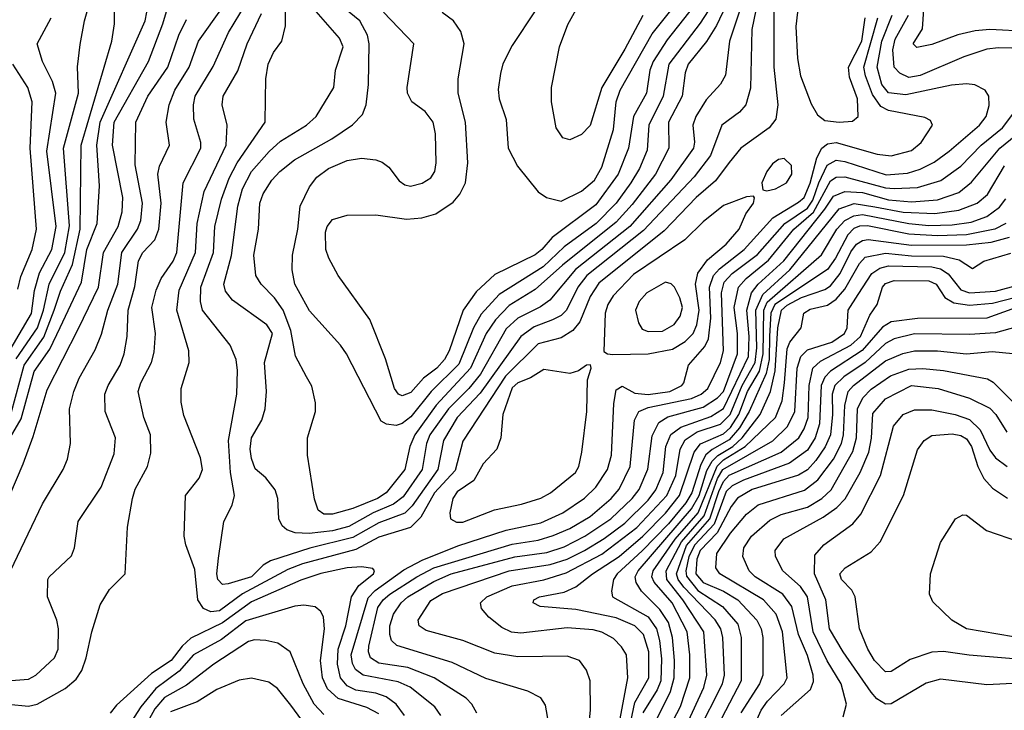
# Model space of a CAD drawing. Extents: x 997028 to 1115134, y 536408 to 618974.
# Tile 323 of 473: x 1032444 to 1035845, y 604853 to 607239. Entities that reach past the tile are written whole.
import ezdxf

# ---------------------------------------------------------------- set-up
doc = ezdxf.new("R2010")
doc.units = 0

msp = doc.modelspace()

# ---------------------------------------------------------------- linework, layer by layer
at = {"layer": '0CON10XD'}
for points in [[(1034985.9, 607435), (1034895.6, 607165), (1034882.6, 607047.4), (1034865, 607015.7), (1034815, 606961.5), (1034779.5, 606905), (1034769, 606875), (1034775.6, 606815.6), (1034771.3, 606795), (1034693.9, 606686.1), (1034551.8, 606525), (1034364.5, 606375.5), (1034275, 606270.4), (1034242.9, 606247.1), (1034165, 606208.2), (1034125, 606170.8), (1034036.1, 606015), (1033995.4, 605964.6), (1033925.2, 605894.8), (1033861.4, 605805), (1033849.6, 605775), (1033834.6, 605685), (1033769.3, 605590.7), (1033735.1, 605564.9), (1033665, 605535.3), (1033581.6, 605488.4), (1033525, 605472.8), (1033444.6, 605464.6), (1033395.9, 605465.9), (1033367, 605477), (1033351.1, 605491.1), (1033340, 605515), (1033336.5, 605585), (1033327.3, 605615), (1033295, 605656.7), (1033257.4, 605687.4), (1033245, 605723.3), (1033240.8, 605755), (1033244.7, 605795), (1033280.9, 605855), (1033292.6, 605895), (1033297, 605955), (1033290, 606055), (1033317.5, 606155), (1033298.5, 606185), (1033179.6, 606269.6), (1033155, 606300.6), (1033149.2, 606325), (1033175.7, 606424.3), (1033197.4, 606595), (1033214.2, 606655), (1033245.6, 606714.4), (1033306.1, 606783.9), (1033345, 606818.8), (1033435.5, 606875), (1033468.5, 606905), (1033530, 607005), (1033535.7, 607064.3), (1033561.2, 607145), (1033549.6, 607175), (1033444.3, 607295)], [(1034225, 607270), (1034145, 607150), (1034113.1, 607086.9), (1034105, 607052.5), (1034097.2, 606997.2), (1034100, 606965), (1034124.6, 606894.6), (1034131.2, 606795), (1034163.3, 606733.3), (1034235, 606644), (1034264.5, 606624.5), (1034315, 606612.5), (1034385, 606646.9), (1034430, 606685), (1034455, 606729.5), (1034495, 606860), (1034504.5, 606955), (1034518.1, 606995), (1034629.5, 607190.5), (1034793.3, 607396.7)], [(1032415, 605879.7), (1032459.7, 606045), (1032528.1, 606141.9), (1032563.2, 606235), (1032585, 606301.6), (1032626.6, 606393.4), (1032653.7, 606515), (1032656.6, 606805), (1032763, 607165), (1032771.8, 607225), (1032771.1, 607355)], [(1032432.5, 606067.5), (1032505.5, 606175), (1032527.2, 606235), (1032546.7, 606325), (1032600, 606435), (1032616.4, 606526.4), (1032595.7, 606795), (1032647.3, 606985), (1032644.3, 607075.7), (1032653.7, 607153.7), (1032668.1, 607235), (1032699.8, 607345)], [(1034994, 607305), (1034973.8, 607205), (1034968.1, 607001.9), (1034952, 606945), (1034930.3, 606919.7), (1034870, 606875), (1034830.4, 606769.6), (1034774.3, 606695.7), (1034599.4, 606510.6), (1034403.6, 606355), (1034372.4, 606315), (1034333.3, 606235), (1034315, 606217.1), (1034285, 606202.6), (1034221.6, 606178.4), (1034175, 606144), (1034035, 605948.7), (1033955.5, 605865), (1033907.7, 605785), (1033888.7, 605685), (1033800.5, 605559.5), (1033775, 605533.9), (1033685, 605500.8), (1033595, 605449.8), (1033446.8, 605413.2), (1033310.8, 605369.2), (1033285.4, 605354.6), (1033245, 605314.9), (1033165, 605290.3), (1033145, 605288.2), (1033129.3, 605305), (1033125.8, 605325), (1033131.4, 605378.6), (1033149.6, 605505), (1033177.8, 605562.2), (1033186.3, 605595), (1033172.6, 605675), (1033165.5, 605785), (1033194.6, 605945), (1033196.7, 606026.7), (1033192.1, 606065), (1033171.8, 606115), (1033076.2, 606235), (1033069.1, 606265), (1033069.8, 606315), (1033113.6, 606435), (1033119, 606525), (1033141.6, 606618.4), (1033168.1, 606691.9), (1033195.1, 606744.9), (1033292.1, 606885), (1033293.5, 606963.5), (1033294.7, 607035), (1033303.2, 607085), (1033320.7, 607125), (1033349.5, 607165), (1033362.8, 607217.2), (1033361.6, 607345)], [(1034905.9, 607334.1), (1034850.7, 607219.3), (1034816.2, 607163.8), (1034753, 607085), (1034742.8, 607055), (1034732.4, 606975), (1034685.9, 606885), (1034686.8, 606795), (1034640.2, 606705), (1034559.8, 606600.2), (1034505, 606539.5), (1034319.3, 606390.7), (1034225, 606306.9), (1034135, 606251.6), (1034087.9, 606202.1), (1034055.5, 606154.5), (1034001, 606035), (1033882.9, 605907.1), (1033808.8, 605805), (1033791.7, 605765), (1033774.8, 605685), (1033710.7, 605605), (1033680, 605585), (1033595, 605550.7), (1033525, 605531.4), (1033495, 605530.8), (1033475.6, 605545), (1033462.7, 605582.7), (1033438.9, 605735), (1033438.9, 605795), (1033465.6, 605885), (1033465.6, 605915), (1033453, 605973), (1033435.5, 606005), (1033397.2, 606077.2), (1033380.6, 606165), (1033354.5, 606235), (1033325, 606278.2), (1033278, 606325), (1033260.6, 606355), (1033252.6, 606425), (1033269.3, 606515), (1033273.9, 606605), (1033285, 606637.3), (1033315, 606684.6), (1033342.7, 606715), (1033393.9, 606755), (1033523, 606827), (1033594.4, 606875.6), (1033628.1, 606911.9), (1033641.4, 606945), (1033649.7, 607015), (1033651.7, 607155), (1033646, 607185), (1033618.9, 607235), (1033539.9, 607299.9)], [(1034810.4, 607335), (1034680.8, 607169.2), (1034632, 607095), (1034621.1, 607065), (1034609.7, 606985), (1034565.1, 606904.9), (1034547.7, 606795), (1034511.2, 606705), (1034435, 606598.9), (1034283.4, 606486.6), (1034248, 606445), (1034225, 606426.4), (1034085, 606358.8), (1034020.7, 606299.3), (1033975.9, 606235), (1033927.3, 606095), (1033911.6, 606065), (1033885, 606035.5), (1033839.2, 606000.8), (1033795, 605950.7), (1033765, 605940), (1033753.4, 605945), (1033738.7, 605965), (1033707.5, 606067.5), (1033653.6, 606203.6), (1033544.5, 606355), (1033512.1, 606415), (1033501.8, 606445), (1033500.7, 606505), (1033506.2, 606525), (1033525, 606548.2), (1033575, 606563.1), (1033674.7, 606565.3), (1033780.6, 606549.4), (1033834, 606554), (1033882.3, 606567.8), (1033941.1, 606608.9), (1033964.3, 606635.7), (1033983.9, 606675), (1033992.7, 606745), (1033984.7, 606885), (1033959.1, 606985), (1033958.9, 607035), (1033979.7, 607155), (1033968.3, 607198.3), (1033942.5, 607235), (1033903.3, 607263.3)], [(1032387.5, 605542.5), (1032456.4, 605705), (1032491.3, 605798.7), (1032539.6, 605960.4), (1032647.8, 606172.2), (1032716.2, 606315), (1032733.8, 606435), (1032785, 606524.6), (1032798.8, 606575), (1032800.3, 606625), (1032765.5, 606805), (1032770.9, 606885), (1032889.8, 607095), (1032939.4, 607225), (1032965.6, 607314.4)], [(1032404.4, 604874.4), (1032475, 604867.6), (1032505, 604874.3), (1032601.7, 604928.3), (1032639.3, 604960.7), (1032658.6, 604991.4), (1032674.2, 605035), (1032693.1, 605125), (1032722.3, 605217.7), (1032755, 605270.5), (1032808.6, 605325), (1032816.4, 605486.4), (1032833.6, 605585), (1032843.2, 605616.8), (1032886.2, 605695), (1032897.9, 605742.1), (1032896, 605805), (1032872.9, 605865), (1032854.2, 605955), (1032862.4, 605985), (1032899.4, 606055), (1032909.4, 606090.6), (1032913.1, 606155), (1032900.4, 606245), (1032915.6, 606305), (1032933, 606345), (1032974.4, 606405), (1032987.3, 606435), (1033009.5, 606675), (1033069.8, 606795), (1033069.8, 606815), (1033045.7, 606895), (1033044.8, 606945), (1033051, 606975), (1033113.2, 607076.8), (1033165.6, 607195), (1033244.2, 607325)], [(1034596.4, 607253.6), (1034535, 607137.1), (1034454.8, 607005), (1034415, 606873.1), (1034385, 606842.2), (1034344.2, 606824.2), (1034320.7, 606830.7), (1034297.9, 606865), (1034280.8, 606955), (1034280.8, 607005), (1034309.1, 607145), (1034337.9, 607222.1), (1034394.7, 607325)], [(1035137, 607315), (1035124.8, 607215), (1035130.9, 607105), (1035141.9, 607045), (1035178.7, 606948.7), (1035200.5, 606910.5), (1035225, 606890.9), (1035275, 606884.8)], [(1036085, 607248.5), (1035985, 607204.2), (1035925, 607197.9), (1035795, 607204.6), (1035745, 607200.5), (1035685, 607186.6), (1035595, 607152.6), (1035543.2, 607143.2), (1035530, 607155), (1035562.5, 607207.5), (1035570.6, 607325)], [(1032385, 604954.4), (1032475, 604960.6), (1032500, 604975), (1032564.6, 605035), (1032577.3, 605065), (1032578.2, 605135), (1032572.7, 605165), (1032540.8, 605245), (1032542, 605305), (1032546, 605315), (1032623.4, 605386.6), (1032633.6, 605415), (1032646.5, 605505), (1032725.7, 605624.3), (1032770.6, 605739.4), (1032775.3, 605795), (1032739.6, 605885), (1032738.7, 605945), (1032749.7, 605975), (1032791.2, 606045), (1032805.7, 606085), (1032816.1, 606145), (1032819.6, 606235), (1032842.7, 606317.3), (1032854.5, 606405.5), (1032870.3, 606435), (1032911.7, 606478.3), (1032924.8, 606515), (1032933.6, 606605), (1032921, 606705), (1032927.4, 606732.6), (1032962.2, 606805), (1032950.5, 606885), (1032960.9, 606945), (1032980.7, 606995), (1033029.3, 607075), (1033062.2, 607165), (1033145, 607281)], [(1032388.1, 605755), (1032449.3, 605860.7), (1032495, 606023.3), (1032549.1, 606100.9), (1032583.8, 606176.2), (1032657.5, 606332.5), (1032676.7, 606445), (1032712.4, 606535), (1032720.2, 606665), (1032711, 606805), (1032722.7, 606885), (1032878, 607235), (1032884.1, 607265)], [(1035048.9, 607265), (1035048.8, 607075), (1035062.9, 606945), (1035056.6, 606895), (1035033.2, 606865), (1034935, 606795.4), (1034895, 606745.4), (1034847.3, 606682.7), (1034781.5, 606625), (1034670.1, 606509.9), (1034445, 606329), (1034415, 606282.7), (1034378.8, 606195), (1034355, 606165.3), (1034315, 606139.5), (1034235, 606119.5), (1034122.2, 606007.8), (1033975, 605783.3), (1033948.5, 605681.5), (1033877.4, 605605), (1033829.9, 605520.1), (1033794.7, 605485.3), (1033685, 605451.6), (1033605, 605408.4), (1033421.2, 605358.8), (1033370.3, 605339.7), (1033214.5, 605255.5), (1033135, 605196.8), (1033105, 605193.3), (1033079.3, 605205), (1033059.2, 605235), (1033049.7, 605339.7), (1033017.8, 605425), (1033013.1, 605455), (1033016.9, 605595), (1033064.6, 605655.4), (1033075.4, 605685), (1033068.8, 605725), (1033011.9, 605871.9), (1033001.7, 605918.3), (1033002.7, 605965), (1033029.6, 606055), (1033028.7, 606095), (1032987.3, 606235), (1032994.8, 606305), (1033052, 606435), (1033057.7, 606535), (1033082, 606645), (1033157.2, 606805), (1033160.8, 606875), (1033144, 606945), (1033146.7, 606975), (1033197.9, 607062.1), (1033230.2, 607155), (1033279.9, 607260.1)], [(1034837.2, 607292.8), (1034795, 607226.5), (1034686.1, 607085), (1034667.2, 606975), (1034617.7, 606875), (1034612.2, 606787.8), (1034585.8, 606725), (1034555.8, 606675), (1034504.8, 606605), (1034435.2, 606535), (1034325, 606454.6), (1034252, 606385), (1034100.2, 606289.8), (1034038.1, 606221.9), (1034011.6, 606175), (1033960.8, 606049.2), (1033865.7, 605954.3), (1033795, 605867.3), (1033765, 605843.9), (1033745, 605837.6), (1033711.8, 605841.8), (1033692.5, 605852.5), (1033572.9, 606085), (1033552.5, 606115), (1033445, 606233.1), (1033395.3, 606325), (1033385.4, 606375), (1033386.2, 606425), (1033405.3, 606515), (1033413.2, 606595), (1033445, 606661.9), (1033471.2, 606695), (1033511.5, 606725), (1033575, 606752.6), (1033625, 606760.2), (1033675, 606755.3), (1033696.8, 606746.8), (1033718.9, 606728.9), (1033755, 606681.8), (1033775, 606667.9), (1033794, 606664), (1033834.5, 606674.5), (1033865, 606692.7), (1033878.2, 606715), (1033882.7, 606745), (1033881.1, 606845), (1033872.1, 606885), (1033845, 606922.2), (1033799.4, 606955), (1033784.5, 606985), (1033782.5, 607005), (1033805.6, 607155), (1033700.5, 607265)], [(1032380, 606045), (1032485, 606224.3), (1032496, 606304), (1032512.4, 606365), (1032555.1, 606445), (1032570.7, 606525), (1032538.3, 606785), (1032569.4, 606985), (1032557.6, 607025), (1032522.8, 607095), (1032504.7, 607155.3), (1032553.4, 607245)], [(1032413.2, 605335), (1032523.1, 605566.9), (1032594.5, 605685), (1032609.5, 605720.5), (1032619.6, 605775), (1032616.6, 605895), (1032630.9, 605955), (1032649.6, 606000.4), (1032705, 606098.9), (1032727.4, 606152.6), (1032748.8, 606235), (1032783.9, 606325), (1032797, 606435), (1032851.9, 606515), (1032862.7, 606545), (1032868.9, 606605), (1032842.9, 606737.1), (1032845.7, 606885), (1032886.5, 606975), (1032956.6, 607075), (1032994.6, 607185.4), (1033020.3, 607239.7)], [(1033899.1, 604835), (1033878.7, 604865), (1033792.9, 604932.9), (1033752.2, 604952.2), (1033630.6, 604975), (1033604.1, 604994.1), (1033594, 605015), (1033589.9, 605045), (1033648.2, 605241.8), (1033672.3, 605267.7), (1033771.2, 605338.8), (1033835, 605372.1), (1033958, 605422), (1034125, 605475.8), (1034245, 605501.4), (1034320.4, 605535), (1034395, 605586.1), (1034435, 605624.7), (1034475.2, 605685), (1034489, 605735), (1034496.9, 605913.1), (1034505, 605960), (1034525, 605972.5), (1034569, 605949), (1034615, 605944.2), (1034690, 605955), (1034731.1, 605975), (1034738.7, 605985), (1034754.7, 606045), (1034810.5, 606109.5), (1034824, 606136), (1034832.2, 606207.8), (1034827.4, 606315), (1034841, 606355), (1034861.7, 606378.3), (1034947.2, 606445), (1035045.4, 606554.6), (1035135, 606608.1), (1035153.6, 606625), (1035175, 606674.2), (1035198.2, 606761.8), (1035215.3, 606794.7), (1035235, 606810), (1035265, 606814.2), (1035406.2, 606773.8), (1035455, 606768.7), (1035525, 606787.4), (1035558.5, 606815), (1035597.5, 606875), (1035590.3, 606890.3), (1035571, 606901), (1035445, 606925.1), (1035419.2, 606939.2), (1035390.2, 606980.2), (1035365.4, 607045), (1035360.5, 607075), (1035408.3, 607245)], [(1034023.6, 604843.6), (1034006.7, 604875), (1033986.2, 604895), (1033876.2, 604965), (1033785, 605001.1), (1033685, 605015.9), (1033656, 605035), (1033649.1, 605055), (1033650.8, 605075), (1033681.9, 605208.1), (1033699.4, 605235), (1033723.4, 605255), (1033816.5, 605315), (1033874.9, 605345.1), (1034145, 605427.7), (1034235, 605440.9), (1034286.9, 605456.9), (1034345, 605481.9), (1034415, 605523.2), (1034486.9, 605585), (1034515, 605617.5), (1034553.5, 605695), (1034568.4, 605855), (1034582.9, 605885), (1034615, 605899.2), (1034765, 605930.3), (1034798.5, 605945), (1034821.2, 605965), (1034864.8, 606055), (1034875.1, 606095), (1034869, 606295), (1034878, 606332), (1034905, 606361.6), (1034992.4, 606427.6), (1035087.8, 606535), (1035165, 606587.6), (1035183.5, 606615), (1035205.2, 606675), (1035233.4, 606736.6), (1035265, 606753.1), (1035295, 606749), (1035437.1, 606702.9), (1035511.5, 606708.5), (1035555, 606722.1), (1035603.1, 606746.9), (1035654.7, 606785), (1035760, 606875), (1035783.2, 606905), (1035792.8, 606942.8), (1035791.5, 606975), (1035779.2, 606995), (1035743.6, 607013.6), (1035715, 607017.8), (1035663.2, 607013.2), (1035505, 606979), (1035445, 606986.3), (1035422.5, 607015), (1035405.6, 607075), (1035422.1, 607165), (1035458.5, 607255)], [(1035275, 606884.8), (1035321.2, 606888.8), (1035340.6, 606905), (1035338.3, 606965), (1035310.1, 607040.1), (1035307, 607075), (1035353.2, 607165), (1035364.9, 607245)], [(1035965, 607138.6), (1035825, 607142.1), (1035785, 607137.2), (1035705, 607110), (1035555, 607046.1), (1035515, 607039.7), (1035484.1, 607054.1), (1035464.9, 607074.9), (1035460.6, 607135), (1035468.7, 607171.3), (1035514.9, 607255)], [(1032437.6, 606307.6), (1032447.8, 606352.2), (1032487.3, 606445), (1032502.6, 606515), (1032480.3, 606795), (1032487.7, 606955), (1032473, 607005), (1032421, 607085)], [(1034271.6, 604805), (1034260.6, 604870.6), (1034245, 604896.4), (1034199.5, 604919.5), (1034055, 604963.2), (1033938.3, 605018.3), (1033747.3, 605077.3), (1033728.8, 605095), (1033722.7, 605115), (1033722.8, 605145), (1033735, 605186), (1033762, 605225), (1033785.2, 605245), (1033875, 605297.8), (1033935, 605324.6), (1034155, 605383.6), (1034265, 605398.6), (1034325, 605418.4), (1034397, 605455), (1034486.3, 605515), (1034559.5, 605585), (1034584, 605616), (1034613.9, 605686.1), (1034628.5, 605801.5), (1034652.2, 605847.8), (1034683.2, 605866.8), (1034805, 605900.5), (1034855, 605933), (1034874.9, 605955.1), (1034923.5, 606085), (1034923.8, 606155), (1034912.8, 606245), (1034927.3, 606315), (1034953.2, 606345), (1035031.2, 606408.8), (1035118.2, 606515), (1035186.4, 606573.6), (1035245, 606682.8), (1035265, 606694.6), (1035295, 606695.6), (1035435, 606657.6), (1035465, 606655.3), (1035545, 606659.1), (1035626.3, 606683.7), (1035695, 606732.7), (1035765.6, 606805), (1035839.6, 606865), (1035888.9, 606931.1)], [(1034410, 604795), (1034416.2, 604855), (1034414.6, 604955), (1034402.4, 604992.4), (1034377.5, 605025), (1034335, 605040.8), (1034165, 605038.4), (1034085, 605050.7), (1033975, 605094.8), (1033848.7, 605128.7), (1033824.5, 605145), (1033820.9, 605165), (1033865, 605232.2), (1033905, 605256.7), (1034135.3, 605334.7), (1034277, 605357), (1034335, 605375.8), (1034395.1, 605404.9), (1034463.6, 605446.4), (1034535, 605499.6), (1034615, 605579.3), (1034641.1, 605615), (1034667.2, 605675), (1034676.4, 605765), (1034693.6, 605806.4), (1034728.3, 605831.7), (1034831.2, 605868.8), (1034875, 605896), (1034961.7, 606075), (1034963.8, 606145), (1034955.8, 606235), (1034972.3, 606295), (1034994.6, 606325.4), (1035083.8, 606406.2), (1035225, 606584.3), (1035255, 606629.7), (1035294.4, 606645.6), (1035355, 606641.8), (1035445, 606616.1), (1035525, 606610), (1035615, 606616.5), (1035687.8, 606642.2), (1035731.8, 606678.2), (1035829.5, 606795), (1035885, 606840.3)], [(1035025, 606648), (1035055, 606654.5), (1035093.3, 606675), (1035111.8, 606705), (1035110, 606735), (1035085, 606759.4), (1035065, 606756.5), (1035045, 606740.6), (1035025.6, 606715), (1035008, 606675), (1035011.2, 606651.2), (1035025, 606648)], [(1034514.5, 604805), (1034544.8, 604965), (1034540, 605045), (1034523, 605073), (1034495, 605101.3), (1034455, 605123), (1034425, 605131.5), (1034335, 605138), (1034175, 605120), (1034142.8, 605122.8), (1034109.4, 605139.4), (1034064.6, 605175), (1034039.5, 605205), (1034035.5, 605225), (1034058.2, 605245), (1034145, 605283.1), (1034255, 605304.1), (1034331.5, 605328.5), (1034455, 605393.2), (1034576.5, 605485), (1034680, 605595), (1034711.3, 605665), (1034726.2, 605755), (1034742.9, 605787.1), (1034785, 605814.7), (1034865, 605842), (1034898, 605875), (1034940.3, 605975), (1034984.7, 606055.3), (1034990.7, 606105), (1034987.4, 606235), (1035010.8, 606289.2), (1035105, 606374.6), (1035274.4, 606585.6), (1035326.5, 606603.5), (1035397.7, 606592.3), (1035496.1, 606573.9), (1035605, 606569.1), (1035688.8, 606581.2), (1035751.2, 606605), (1035787.8, 606635), (1035845.5, 606734.5)], [(1034544.4, 604765), (1034569.4, 604880.6), (1034617.7, 604965), (1034617, 605055), (1034599.3, 605115), (1034568.8, 605145), (1034505, 605173.2), (1034365, 605201.4), (1034241.8, 605211.8), (1034218.1, 605225), (1034220.6, 605235), (1034240, 605245), (1034325, 605262), (1034365, 605279.4), (1034422.5, 605325), (1034515, 605384.6), (1034597.1, 605455), (1034675, 605534.4), (1034723.7, 605595), (1034773.7, 605745), (1034795.9, 605774.1), (1034875, 605807.9), (1034899.5, 605830.5), (1034927.9, 605875), (1034958.7, 605955), (1034999.2, 606025), (1035012.6, 606085), (1035014.2, 606235), (1035026.3, 606263.7), (1035213.5, 606426.5), (1035267.2, 606515), (1035294.4, 606545.6), (1035325, 606561.8), (1035355, 606565.5), (1035515, 606534.9), (1035585, 606528.4), (1035665, 606529.7), (1035730.4, 606539.6), (1035785, 606559.2), (1035829.2, 606590.8), (1035850.2, 606619.8)], [(1034492.7, 606082.7), (1034615, 606084.3), (1034699.3, 606100.7), (1034743.2, 606126.8), (1034770.7, 606155), (1034783, 606185), (1034791.5, 606235), (1034779, 606325), (1034786.7, 606363.3), (1034820.7, 606409.3), (1034885, 606463.1), (1034930, 606515), (1034952, 606568), (1034978.6, 606605), (1034983, 606623), (1034978.8, 606628.8), (1034955, 606627.1), (1034875, 606597.5), (1034805, 606541.1), (1034741.6, 606478.4), (1034565, 606358.3), (1034494.6, 606285.4), (1034476.1, 606255), (1034467, 606225), (1034462.3, 606092.3), (1034474.3, 606084.3), (1034492.7, 606082.7)], [(1035850.2, 606535), (1035812.9, 606515), (1035715, 606495.6), (1035615, 606491.8), (1035515, 606498), (1035373, 606527), (1035345, 606525.7), (1035325, 606517.2), (1035304.6, 606495.4), (1035262.3, 606415), (1035234.2, 606375.8), (1035052.2, 606255), (1035038.7, 606225), (1035034.8, 606145.2), (1035032.8, 606065), (1035023, 606017), (1034963.7, 605885), (1034931.2, 605828.8), (1034895, 605787.1), (1034835.7, 605754.3), (1034814.7, 605735.3), (1034797.2, 605702.8), (1034765.7, 605605), (1034745, 605570.6), (1034685, 605497.9), (1034595, 605404.1), (1034508.1, 605325), (1034495.7, 605305), (1034488, 605265), (1034491.8, 605245), (1034615, 605175.8), (1034644.1, 605135), (1034654.7, 605094.7), (1034661.7, 605031.7), (1034658.7, 604955), (1034646, 604924), (1034597.2, 604845)], [(1034579.6, 604690.4), (1034692.2, 604917.8), (1034705.1, 604965), (1034706.1, 605025), (1034699.4, 605105), (1034685, 605156.4), (1034655, 605202.1), (1034592.2, 605265), (1034573.7, 605295), (1034570.5, 605315), (1034581.1, 605335), (1034765, 605549.1), (1034791.4, 605595), (1034818.1, 605681.9), (1034835.8, 605714.2), (1034856, 605734), (1034907.7, 605765), (1034940.2, 605795), (1035002, 605875), (1035037.7, 605955), (1035053.7, 606026.3), (1035063, 606175), (1035075.9, 606235), (1035095, 606252.5), (1035145, 606279.1), (1035225, 606306.8), (1035245, 606319.2), (1035278.2, 606361.8), (1035315, 606436.8), (1035335, 606463), (1035355, 606476.3), (1035375, 606479.9), (1035525, 606460.4), (1035715, 606460.9), (1035799.5, 606470.5), (1035862.9, 606487.1)], [(1034664, 604746), (1034726.7, 604866.7), (1034758.9, 604965), (1034759.4, 605045), (1034749.9, 605125), (1034697.6, 605225), (1034636.1, 605296.1), (1034628.3, 605315), (1034632.8, 605335), (1034709, 605445), (1034787.5, 605535), (1034853, 605697), (1034875, 605718.2), (1034950.3, 605765), (1035054.7, 605865.3), (1035077.5, 605922.5), (1035086.4, 605985), (1035095, 606101.5), (1035105, 606125.4), (1035143.8, 606175), (1035153.2, 606225), (1035175, 606239), (1035235, 606252.4), (1035265, 606273.1), (1035295, 606307.6), (1035345, 606397.1), (1035365, 606418.8), (1035435, 606432.3), (1035525, 606423.2), (1035635, 606422.3), (1035689.7, 606409.7), (1035735, 606380), (1035775, 606404.4), (1035868, 606432)], [(1034722.8, 604747.2), (1034807.3, 604932.7), (1034817.5, 604975), (1034807.6, 605125), (1034734.9, 605235), (1034680.1, 605305), (1034677.7, 605335), (1034729.8, 605435), (1034808.7, 605525), (1034855, 605654.3), (1034873.2, 605685), (1035045.8, 605784.2), (1035096.4, 605833.6), (1035121.4, 605885), (1035129.8, 606035), (1035142, 606075), (1035165, 606098.4), (1035249.7, 606125), (1035293, 606155), (1035302.1, 606175), (1035305.9, 606235), (1035340.3, 606289.7), (1035388.3, 606361.7), (1035415, 606380.5), (1035445, 606389.1), (1035595, 606384.9), (1035625, 606378.5), (1035651.1, 606361.1), (1035695, 606306.3), (1035724.9, 606294.9), (1035815, 606301.5), (1035895, 606323)], [(1034615, 606161.6), (1034665, 606163.2), (1034705, 606186), (1034726, 606215), (1034734.1, 606245), (1034725, 606278.5), (1034705.9, 606315), (1034695, 606326.2), (1034675, 606332), (1034610.4, 606295), (1034584.1, 606265), (1034571.2, 606235), (1034582, 606192), (1034595, 606169.5), (1034615, 606161.6)], [(1034785.1, 604775), (1034871.6, 604945), (1034878.3, 604975), (1034873.3, 605105), (1034866.1, 605135), (1034846.2, 605166.2), (1034738.4, 605278.4), (1034718.8, 605305), (1034712.8, 605325), (1034747.4, 605422.6), (1034828, 605515), (1034859.2, 605609.2), (1034875, 605643.4), (1034895, 605666.1), (1035074.4, 605745.6), (1035135.9, 605795), (1035154.5, 605825.5), (1035167.6, 605865), (1035170.9, 605975), (1035184.1, 606035), (1035210.1, 606059.9), (1035315, 606114.4), (1035348.2, 606145), (1035381.3, 606218.7), (1035405.8, 606255), (1035424.8, 606315), (1035435, 606328.1), (1035465, 606337.8), (1035585, 606336.5), (1035610.3, 606325), (1035639.5, 606279.5), (1035670.4, 606260.4), (1035725, 606252.7), (1035805, 606260.2), (1035885, 606280.8)], [(1035871.1, 606238.9), (1035785, 606207.9), (1035545, 606206.9), (1035454.4, 606195.6), (1035425, 606177.1), (1035354.1, 606095.9), (1035244.8, 606025), (1035225.9, 606004.1), (1035212.6, 605975), (1035206.7, 605843.3), (1035192.2, 605795), (1035165, 605751.6), (1035102.9, 605707.1), (1034945, 605648.9), (1034905, 605628.3), (1034885, 605609.5), (1034843.3, 605496.7), (1034776, 605425), (1034755.9, 605385), (1034745.2, 605335), (1034747.3, 605317.3), (1034787.3, 605267.3)], [(1035885, 606176.7), (1035815, 606156.7), (1035725, 606151.3), (1035535, 606154.3), (1035465, 606137), (1035435, 606120.9), (1035365.2, 606055), (1035291.2, 606005), (1035260.1, 605975), (1035250.5, 605945), (1035252.2, 605875), (1035244.4, 605805), (1035227.1, 605762.9), (1035194, 605716), (1035165, 605684.2), (1035135, 605665.1), (1034974.4, 605615.6), (1034924.3, 605585.7), (1034902.2, 605557.8), (1034854, 605466), (1034794.4, 605405), (1034783.1, 605375), (1034779.7, 605325), (1034805, 605294.7), (1034875.4, 605265.4), (1034924.8, 605235), (1034990.4, 605165), (1035005.6, 605135), (1035011.6, 605105), (1035011.3, 604975), (1034999.8, 604945), (1034935, 604844.7)], [(1034913.4, 604646.6), (1035005.8, 604854.2), (1035027.1, 604885), (1035084.8, 604945), (1035095.7, 604965), (1035079.4, 605125), (1035057.5, 605185), (1035013.3, 605235), (1034863.2, 605325), (1034848.7, 605345), (1034852.2, 605395), (1034900, 605465), (1034955, 605531.1), (1034995, 605563.3), (1035155, 605613.5), (1035201, 605649), (1035255, 605720.9), (1035282.7, 605775), (1035289.8, 605805), (1035294.3, 605905.7), (1035306.1, 605955), (1035324.2, 605975.8), (1035435, 606060.9), (1035495, 606085.7), (1035535, 606094.5), (1035615, 606094.8), (1035715, 606085.2), (1035803.1, 606093.1), (1035875, 606086.3)], [(1033953.1, 605503.1), (1033975, 605503.6), (1034084.1, 605545.9), (1034178, 605565), (1034245, 605585.8), (1034277.5, 605605), (1034363.8, 605675), (1034375.5, 605695.5), (1034386.2, 605745), (1034403.5, 605885), (1034405.6, 605994.4), (1034418.8, 606035), (1034416.4, 606046.4), (1034402.5, 606045), (1034374.4, 606025.6), (1034345, 606016.9), (1034255, 606030.9), (1034208.4, 606001.6), (1034165, 605984.4), (1034145, 605967), (1034112.9, 605875), (1034105.8, 605795), (1034092.8, 605755), (1034045, 605704.5), (1034013.3, 605646.7), (1033955, 605608.1), (1033940, 605585), (1033929.6, 605535), (1033932.5, 605515), (1033953.1, 605503.1)], [(1035074.3, 604835), (1035175.9, 604925), (1035186.8, 604953.2), (1035184.8, 604975), (1035165, 605042.7), (1035134.1, 605115), (1035111.6, 605211.6), (1035080.9, 605255), (1034985.3, 605315), (1034964.2, 605335), (1034942.4, 605385), (1034945.7, 605415), (1034971.8, 605455), (1035035, 605510.6), (1035075, 605529.7), (1035165, 605555.2), (1035214.7, 605585.3), (1035247.3, 605615), (1035322.3, 605747.7), (1035334.6, 605795), (1035337.9, 605895), (1035356.8, 605933.2), (1035385, 605962.8), (1035451.8, 606008.2), (1035515, 606031.6), (1035564, 606034), (1035635, 606027.1), (1035787.8, 605997.8), (1035806.3, 605986.3), (1035885, 605908.8)], [(1035288.6, 604831.4), (1035300, 604875), (1035282, 604945), (1035233.8, 605023.8), (1035185.2, 605124.8), (1035166.1, 605245), (1035140.9, 605280.9), (1035080.7, 605335), (1035055.3, 605385), (1035054.1, 605405), (1035084.2, 605445.8), (1035219.4, 605520.6), (1035266.4, 605553.6), (1035296, 605584), (1035347.2, 605675), (1035377.2, 605745), (1035386.9, 605793.1), (1035391.2, 605878.8), (1035435, 605929), (1035525, 605975.2), (1035617.1, 605965), (1035725, 605932.1), (1035795, 605897), (1035816.5, 605875), (1035853.9, 605813.9)], [(1035985, 604951.9), (1035785, 604940.9), (1035625, 604960.8), (1035575, 604947.1), (1035455, 604875.3), (1035435, 604874.1), (1035405, 604893.5), (1035385.7, 604915.7), (1035288.3, 605055), (1035241, 605135), (1035228.3, 605235), (1035189.4, 605325), (1035191, 605389), (1035222.1, 605425), (1035322.3, 605497.7), (1035349.2, 605530.8), (1035418, 605665), (1035462.7, 605835), (1035496.5, 605875), (1035535, 605890.7), (1035595, 605891.5), (1035675, 605874.8), (1035725, 605857.6), (1035762.2, 605822.2), (1035795, 605752), (1035815, 605725.3), (1035855, 605695.7)], [(1035975, 605023), (1035724, 605044), (1035635, 605056.4), (1035595, 605054.7), (1035520.7, 605029.3), (1035455, 604987.8), (1035435, 604986), (1035397.4, 605025), (1035373.8, 605065), (1035345.3, 605135), (1035330.4, 605245), (1035318.2, 605268.2), (1035282.7, 605305), (1035277.3, 605325), (1035295.6, 605345), (1035385, 605400.9), (1035416.4, 605435), (1035496.8, 605595), (1035545, 605752.9), (1035568.8, 605785), (1035595, 605802.5), (1035665, 605808.5), (1035695, 605802.4), (1035715, 605790.7), (1035731.8, 605765), (1035753.4, 605695), (1035774.6, 605654.6), (1035805, 605621.2), (1035856.4, 605586.4)], [(1035985, 605088.8), (1035715, 605135.3), (1035664.5, 605165), (1035598.6, 605228.6), (1035587.1, 605255), (1035590.6, 605325), (1035625, 605433.3), (1035676.2, 605515), (1035701.7, 605528.3), (1035715, 605527.1), (1035784.1, 605474.1), (1035898.1, 605435)], [(1033773.2, 604835), (1033744.4, 604874.4), (1033709.7, 604899.7), (1033675, 604912.2), (1033605, 604923.3), (1033575, 604937.6), (1033552.5, 604965), (1033542.2, 605012.2), (1033544.1, 605065), (1033570.7, 605145), (1033590.9, 605245), (1033615.4, 605284.6), (1033666.9, 605325), (1033670, 605335), (1033663.7, 605343.7), (1033625, 605348.7), (1033575.2, 605345.2), (1033485, 605326.3), (1033415, 605303), (1033245, 605227.6), (1033145, 605155.1), (1033035, 605102.2), (1033005.5, 605074.5), (1032967.9, 605025), (1032899.5, 604980.5), (1032778.5, 604871.5), (1032756.6, 604843.4)], [(1034787.3, 605267.3), (1034872.3, 605212.3), (1034925, 605151.1), (1034936.5, 605105), (1034936.7, 604955), (1034841.6, 604775)], [(1033685, 604840.7), (1033643.5, 604863.5), (1033544.7, 604894.7), (1033507.5, 604927.5), (1033490.3, 604965), (1033483, 605025), (1033497.7, 605135), (1033493.8, 605175), (1033484.4, 605195), (1033465, 605210.5), (1033426, 605216), (1033395, 605212.9), (1033225, 605162.8), (1033141.6, 605098.4), (1033045.2, 605045), (1032995, 604988.7), (1032915, 604928.5), (1032862.6, 604865), (1032777.1, 604732.9)], [(1033495, 604839.3), (1033462.1, 604875), (1033423.6, 604945), (1033379.1, 605055), (1033335.7, 605085), (1033295, 605094.7), (1033255, 605096.4), (1033235, 605090.5), (1033115, 605013), (1033020.1, 604939.9), (1032945, 604897.2), (1032911.5, 604858.5), (1032865.4, 604775)], [(1033444.2, 604785), (1033380.7, 604870.7), (1033335, 604928.7), (1033305, 604951.1), (1033245, 604964.7), (1033202.1, 604957.9), (1033125, 604925.3), (1033057.1, 604882.9), (1032965, 604847.7)]]:
    msp.add_lwpolyline(points, dxfattribs=at)

doc.saveas('drawing.dxf')
